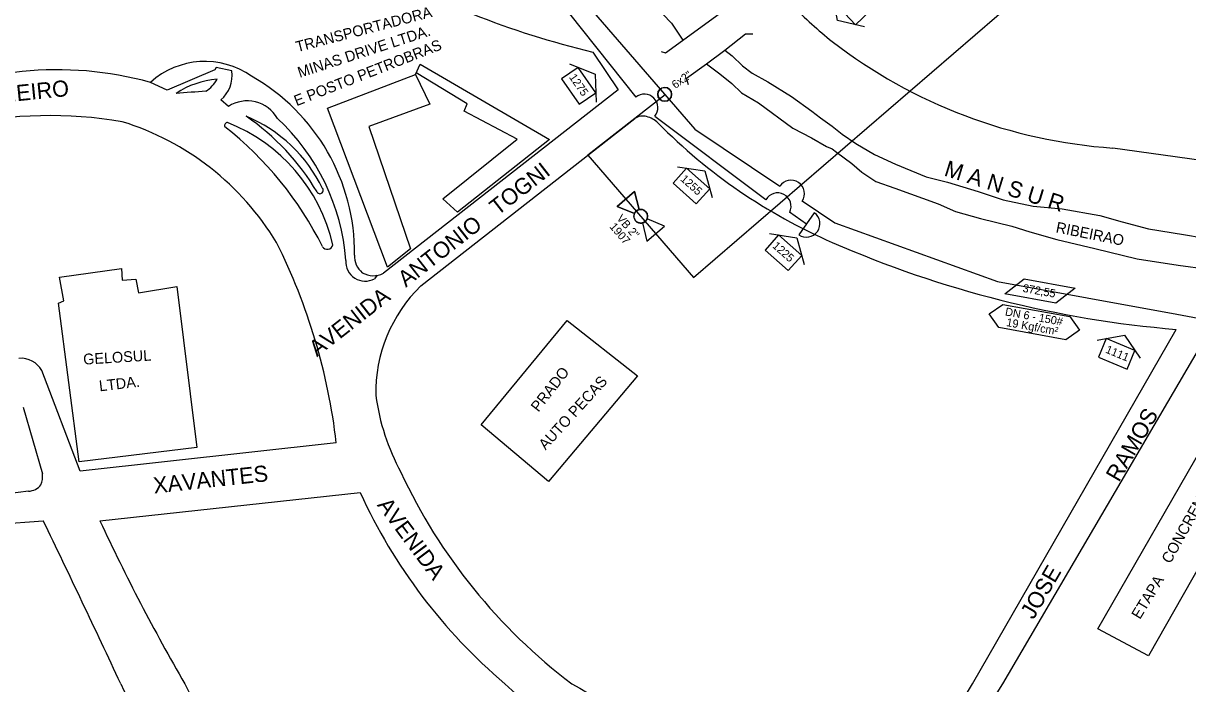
# Model space of a CAD drawing. Extents: x 325709 to 364434, y 7573432 to 7597073.
# Drawn here: x 334181.1 to 334613.3, y 7590501.9 to 7590747 of the extents above; entities that cross this region are included whole.
import ezdxf

# ---------------------------------------------------------------- set-up
doc = ezdxf.new("R2010")
doc.units = 0
for name, color, linetype in [('EDIFEXISTENT', 7, 'Continuous'), ('EDIFIDENTIF', 7, 'Continuous'), ('EDIFOBRAEXIS', 7, 'Continuous'), ('FORMATO', 7, 'Continuous'), ('LOGRADOURO', 7, 'Continuous'), ('LOGRADOURO_TEXTO', 7, 'Continuous'), ('NUM_REF', 7, 'Continuous'), ('SIMBOLO', 7, 'Continuous'), ('TEXTO', 7, 'Continuous'), ('TUBO_ACO_GN_2', 7, 'Continuous'), ('TUBO_ACO_GN_6', 7, 'Continuous'), ('TUBO_PEAD_GN_63', 7, 'Continuous'), ('VALVULA_ACO_2', 7, 'Continuous')]:
    doc.layers.add(name, color=color, linetype=linetype)

# ---------------------------------------------------------------- blocks, each defined once
blk = doc.blocks.new('INTERLIGACAO')
at = {"layer": 'SIMBOLO'}
blk.add_circle((0, 0), 1.28, dxfattribs=at)
for start, end in [(0, 180), (180, 0)]:
    blk.add_arc((0, 0), 1.28, start, end, dxfattribs=at)
blk = doc.blocks.new('VALVULA_ACO_2')
at = {"layer": 'VALVULA_ACO_2'}
for points in [[(-1.14, 0.57), (-4.25, 2.13), (-4.25, -2.13), (-1.14, -0.57)], [(-1.14, -0.57), (-4.25, -2.13), (-4.25, 2.13), (-1.14, 0.57)], [(1.14, -0.57), (4.25, -2.13), (4.25, 2.13), (1.14, 0.57)], [(1.14, -0.57), (4.25, -2.13), (4.25, 2.13), (1.14, 0.57)]]:
    blk.add_lwpolyline(points, dxfattribs=at)
blk.add_circle((0, 0), 1.28, dxfattribs=at)
for start, end in [(90, 270), (153.4349, 206.5651), (270, 90), (0, 26.5651), (333.4349, 0)]:
    blk.add_arc((0, 0), 1.28, start, end, dxfattribs=at)
blk = doc.blocks.new('NUM_REF')
at = {"layer": 'NUM_REF'}
blk.add_lwpolyline([(-4.3125, 0.9375), (0, 3.75), (4.3125, 0.9375)], dxfattribs=at)
blk.add_lwpolyline([(2.875, -1.875), (2.875, 1.875), (-2.875, 1.875), (-2.875, -1.875)], close=True, dxfattribs=at)

msp = doc.modelspace()

# ---------------------------------------------------------------- linework, layer by layer
at = {"layer": 'EDIFEXISTENT'}
for p, q in [((334351.02, 7590598.01), (334383.04, 7590636.75)), ((334245.52, 7590589.62), (334201.8, 7590584.27)), ((334598.78, 7590512.32), (334580, 7590522.34))]:
    msp.add_line(p, q, dxfattribs=at)
for points in [[(334417.87, 7590736.5), (334419.49, 7590736.06), (334443.51, 7590753.51), (334444.25, 7590756.28)], [(334427.99, 7590724.19), (334427.33, 7590726.62), (334434.69, 7590731.93), (334441.52, 7590737.06), (334449.2, 7590743.16), (334451.89, 7590743.16)], [(334324.84, 7590663.26), (334316.33, 7590656.49), (334294.09, 7590715.54), (334326.75, 7590728.04), (334328.39, 7590731.81), (334376.43, 7590703.84), (334342.3, 7590676.87), (334336.91, 7590681.85), (334364.49, 7590703.99), (334344.77, 7590714.47), (334345.86, 7590717.07), (334326.99, 7590728.6)], [(334326.75, 7590728.04), (334332.07, 7590716.95), (334309.42, 7590708.67), (334324.84, 7590663.26)], [(334201.8, 7590584.27), (334194.17, 7590643.09), (334196.14, 7590644), (334194.6, 7590652.82), (334217.57, 7590656.07), (334217.81, 7590651.73), (334222.86, 7590652), (334223.89, 7590647.04), (334238.08, 7590649.31), (334245.52, 7590589.62)], [(334383.04, 7590636.75), (334409.07, 7590616.17), (334376.04, 7590577.02), (334351.02, 7590598.01)], [(334580, 7590522.34), (334621.71, 7590594.78), (334640.48, 7590585.63), (334598.78, 7590512.32)]]:
    msp.add_lwpolyline(points, dxfattribs=at)
at = {"layer": 'EDIFOBRAEXIS'}
for p, q in [((334257.24, 7590716.18), (334254.41, 7590718.57)), ((334312.47, 7590653.48), (334311.5, 7590652.21))]:
    msp.add_line(p, q, dxfattribs=at)
for points in [[(334415.36, 7590753.62), (334421.71, 7590747.01), (334425.94, 7590740.73), (334425.94, 7590740.73)], [(334441.52, 7590737.06), (334444.23, 7590734.93), (334448.06, 7590731.18), (334451.66, 7590728.47), (334457.44, 7590725.33), (334466.22, 7590719.8), (334473.79, 7590714.36), (334476.99, 7590711.97), (334481.39, 7590708.84)], [(334258.5, 7590729.36), (334252.66, 7590730.62), (334252.18, 7590729.71), (334234.55, 7590722.15), (334228.28, 7590725.1)], [(334434.69, 7590731.93), (334439.69, 7590728.24), (334444.14, 7590724.68), (334447.67, 7590721.21), (334454.06, 7590717.51), (334466.73, 7590708.14), (334473.75, 7590704.49), (334479.23, 7590701.32), (334481.39, 7590700.4)], [(334481.39, 7590708.84), (334485.11, 7590705.88), (334490.11, 7590702.43), (334497.03, 7590698.34), (334504.86, 7590694.7), (334516.22, 7590690.03), (334524.23, 7590688.09), (334535.54, 7590684.56), (334544.82, 7590681.51), (334555.95, 7590679.21), (334566.78, 7590678.19), (334580.68, 7590675.64), (334588.97, 7590673.28), (334598.81, 7590670.78), (334611.8, 7590668.67), (334626.43, 7590666.22)], [(334481.39, 7590700.4), (334483.04, 7590699.18), (334488.62, 7590694.96), (334492.43, 7590691.72), (334497.6, 7590688.34), (334504.57, 7590685.83), (334520.7, 7590680.06), (334527.17, 7590677.23), (334536.42, 7590674.59), (334548.01, 7590671.74), (334554.75, 7590669.63), (334564.77, 7590666.83), (334578.84, 7590663.39), (334594.62, 7590659.55), (334609.78, 7590657.3), (334631.87, 7590654.24)]]:
    msp.add_lwpolyline(points, dxfattribs=at)
for centre, radius, start, end in [((334247.07, 7590727.52), 11.57, 309.3273, 9.1258), ((334255.51, 7590694.67), 31.69, 94.4528, 123.8542), ((334241.59, 7590732.69), 13.14, 303.9656, 330.7316), ((334276.82, 7590261.37), 461.26, 93.4665, 94.8458), ((334264.22, 7590705.25), 12.97, 29.9491, 122.5453), ((334242.82, 7590661.84), 54.86, 25.7197, 67.4679), ((334212.47, 7590637.98), 90.52, 30.8594, 55.4244), ((334220.57, 7590652.8), 80.53, 4.4326, 47.0344), ((334256.95, 7590709.06), 1.13, 90.704, 203.3236), ((334175.38, 7590605.96), 130.48, 26.4701, 51.885), ((334233.39, 7590650.43), 64.24, 12.9608, 68.5006), ((334291.24, 7590684.98), 1.21, 207.9266, 33.74), ((334293.95, 7590665.2), 2.08, 211.4647, 349.7911), ((334308.01, 7590658.47), 7.16, 175.5868, 299.1622)]:
    msp.add_arc(centre, radius, start, end, dxfattribs=at)
at = {"layer": 'LOGRADOURO'}
for p, q in [((334392.54, 7590736.33), (334401.97, 7590722.29)), ((334401.97, 7590722.29), (334314.82, 7590654.27)), ((334328.64, 7590649.59), (334408.1, 7590711.7)), ((334618.41, 7590696.14), (334585.58, 7590700.73)), ((334533.45, 7590501.91), (334609.11, 7590633.41)), ((334620.15, 7590630.96), (334544.54, 7590501.91)), ((334181.12, 7590604.56), (334188.19, 7590579.81)), ((334297.31, 7590591.35), (334202.29, 7590580.74)), ((334183.04, 7590573.37), (334145.68, 7590568.51)), ((334209.59, 7590562.35), (334306.16, 7590572.84)), ((334140.44, 7590558.8), (334188.53, 7590562.42)), ((334500.15, 7590446.95), (334533.45, 7590501.91)), ((334544.54, 7590501.91), (334508.64, 7590444))]:
    msp.add_line(p, q, dxfattribs=at)
msp.add_lwpolyline([(334202.29, 7590580.74), (334202.29, 7590580.74), (334187.99, 7590618.16)], dxfattribs=at)
for centre, radius, start, end in [((334470.96, 7591061.98), 334.96, 240.3848, 256.4609), ((334577.75, 7590861.67), 154.98, 224.1598, 231.5561), ((334598.74, 7590892.38), 192.1, 232.3472, 266.073), ((334248.5, 7590702.56), 30.28, 54.9815, 131.8941), ((334193.87, 7590600.84), 128.93, 74.5218, 117.2066), ((334228.48, 7590661.62), 75.63, 359.5222, 60.3625), ((334190.89, 7590551.84), 160.93, 80.3619, 123.6191), ((334411.15, 7590706.82), 5.76, 76.6528, 122.0155), ((334409.5, 7590702.24), 10.62, 46.9671, 73.6607), ((334187.45, 7590612.62), 102.48, 31.1439, 72.7586), ((334563.91, 7590855.52), 206.97, 224.6779, 246.503), ((334074.46, 7590565.35), 224.36, 6.6531, 26.5456), ((334642.53, 7591034.16), 402.14, 246.3776, 265.2332), ((334311.7, 7590660.41), 7.61, 175.6797, 231.43), ((334311.06, 7590661.53), 8.18, 239.8472, 297.3847), ((334367.52, 7590609.85), 55.59, 134.3772, 181.0205), ((334180.28, 7590613.87), 8.83, 29.0963, 95.003), ((334394.77, 7590620.26), 83.6, 187.8356, 208.4885), ((334181.04, 7590578.61), 7.25, 336.0341, 9.4945), ((334510.46, 7590668.45), 208.67, 204.9638, 232.9486), ((334182.78, 7590579.7), 6.34, 272.327, 320.4459), ((334492.23, 7590657.97), 204.62, 204.5833, 229.6977), ((329328.93, 7588216.43), 5396.24, 25.05786, 25.7691), ((334895.58, 7590881.05), 756.41, 204.91889, 210.08181), ((334507.94, 7590642.57), 322.92, 205.8231, 221.3296), ((334482.04, 7590619.9), 268.32, 206.0871, 256.6961), ((334532.44, 7590685.69), 252.1, 226.8036, 253.0324), ((334773.72, 7591179.9), 781.66, 240.1552, 248.03806)]:
    msp.add_arc(centre, radius, start, end, dxfattribs=at)
at = {"layer": 'SIMBOLO'}
msp.add_lwpolyline([(334564.41, 7590643.19), (334545.5, 7590646.62), (334552.61, 7590652.19), (334571.52, 7590648.76)], close=True, dxfattribs=at)
msp.add_lwpolyline([(334539.69, 7590639.16), (334544.77, 7590642.69), (334569.62, 7590638.18), (334573.14, 7590633.1), (334568.06, 7590629.57), (334543.21, 7590634.08), (334539.69, 7590639.16)], dxfattribs=at)
at = {"layer": 'TUBO_ACO_GN_2'}
msp.add_line((334429.89, 7590652.67), (334556.5, 7590761.84), dxfattribs=at)
msp.add_lwpolyline([(334419.38, 7590720.53), (334390.71, 7590698.11), (334429.89, 7590652.67)], dxfattribs=at)
at = {"layer": 'TUBO_ACO_GN_6'}
for points in [[(332056.39, 7590927.25), (332098.18, 7590951.15), (332172.29, 7591021.22), (332302.53, 7591144.13), (332414.53, 7591196.65), (332573.34, 7591222.83), (332708.14, 7591236.35), (333127.77, 7591293.57), (333382.92, 7591265.62), (333749.6, 7591201.28), (334272.71, 7591124.55), (334289.54, 7591112.82), (334302.16, 7591074.68), (334343.48, 7590852.99), (334356.06, 7590808.95), (334377.62, 7590768.9), (334430.41, 7590707.68), (334461.91, 7590686.55)], [(334470.2, 7590681.15), (334482.35, 7590673), (334542.78, 7590651.23), (334609.3, 7590639.02), (334683.95, 7590625.06), (334728.27, 7590606.02), (334776.5, 7590571.23), (334811.79, 7590530.63), (334860.49, 7590433.14), (334895.26, 7590364.22), (334935.45, 7590301.18), (334990.33, 7590244.85), (335022.54, 7590222.2), (335129.5, 7590177.7), (335139.99, 7590175.87), (335552.51, 7590149.25), (335567.38, 7590148.97), (335781.87, 7590140.07)]]:
    msp.add_lwpolyline(points, dxfattribs=at)
msp.add_arc((334466.06, 7590683.77), 5, 326.1474, 146.1474, dxfattribs=at)
at = {"layer": 'TUBO_PEAD_GN_63'}
for p, q in [((334378.48, 7590757.34), (334408.48, 7590719.59)), ((334415.49, 7590712.52), (334456.74, 7590681.57)), ((334474.74, 7590676.7), (334468.94, 7590668.56))]:
    msp.add_line(p, q, dxfattribs=at)
msp.add_lwpolyline([(334465.55, 7590676.99), (334471.86, 7590672.57), (334471.86, 7590672.57)], dxfattribs=at)
for centre, start, end in [((334411.67, 7590715.73), 319.9818, 129.614), ((334461.11, 7590679.06), 334.1836, 150.431), ((334471.84, 7590672.64), 234.4916, 54.4916)]:
    msp.add_arc(centre, 5, start, end, dxfattribs=at)

# ---------------------------------------------------------------- block references
at = {"layer": 'FORMATO'}
for p, xscale, yscale, rotation in [((334488.74, 7590753.23), 1.9999999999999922, 1.9999999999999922, 133.58602159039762), ((334387.27, 7590723.81), 1.9999999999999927, 1.9999999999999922, -55.16997207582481), ((334429.14, 7590686.64), 1.9999999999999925, 1.9999999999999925, -41.654100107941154), ((334463.29, 7590661.84), 1.9999999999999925, 1.9999999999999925, -41.654100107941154), ((334586.98, 7590624.34), 1.9999999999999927, 1.999999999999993, -22.507716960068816)]:
    msp.add_blockref('NUM_REF', p, dxfattribs=dict(at, xscale=xscale, yscale=yscale, rotation=rotation))
at = {"layer": 'SIMBOLO', "xscale": 1.9999999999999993, "yscale": 1.9999999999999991, "rotation": 0.1497222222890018}
msp.add_blockref('INTERLIGACAO', (334419.2, 7590720.65), dxfattribs=at)
at = {"layer": 'VALVULA_ACO_2', "xscale": 1.9999999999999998, "yscale": 2.0000000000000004, "rotation": -49.231627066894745}
msp.add_blockref('VALVULA_ACO_2', (334410.3, 7590675.39), dxfattribs=at)

# ---------------------------------------------------------------- texts
for s, rotation, p in [('6x2"', 34.7477, (334423.12, 7590722.6)), ('1275', 304.83, (334383.58, 7590726.99)), ('1255', 318.3459, (334424.82, 7590688.88)), ('VB 2"', 310.7684, (334401.17, 7590674.5)), ('1907', 310.7684, (334398.55, 7590671.41)), ('1225', 318.3459, (334458.96, 7590664.07)), ('1111', 337.4923, (334582.59, 7590624.86))]:
    msp.add_text(s, height=3, rotation=rotation).set_placement(p)
at = {"layer": 'EDIFIDENTIF'}
for s, rotation, p in [('TRANSPORTADORA', 14.6663, (334282.84, 7590736.28)), ('MINAS DRIVE LTDA.', 17.9092, (334283.72, 7590726.77)), ('E POSTO PETROBRAS', 21.3783, (334282.56, 7590716.22)), ('RIBEIRAO', 348.6411, (334564.18, 7590669.47)), ('GELOSUL', 3.4618, (334203.48, 7590620.32)), ('PRADO', 52.05, (334372.32, 7590602.49)), ('AUTO PECAS', 47.6345, (334374.98, 7590588.43)), ('LTDA.', 6.7154, (334209.48, 7590610.4)), ('CONCREMINAS', 60.8584, (334606.89, 7590546.21)), ('ETAPA', 58.78, (334595.61, 7590525.56))]:
    msp.add_text(s, height=4, rotation=rotation, dxfattribs=at).set_placement(p)
at = {"layer": 'LOGRADOURO_TEXTO'}
for s, rotation, p in [('PINHEIRO', 5.8642, (334159.75, 7590716.13)), ('AVENIDA   ANTONIO   TOGNI', 38.0199, (334290.12, 7590623.03)), ('M A N S U R', 342.7626, (334522.59, 7590690.55)), ('RAMOS', 59.772, (334587.8, 7590576.44)), ('XAVANTES', 6.1994, (334229.69, 7590572.49)), ('AVENIDA', 306.6438, (334312.27, 7590568.17)), ('JOSE', 59.772, (334556.09, 7590525.43))]:
    msp.add_text(s, height=6, rotation=rotation, dxfattribs=at).set_placement(p)
at = {"layer": 'TEXTO'}
for s, p in [('372,55', (334551.94, 7590647.36)), ('DN 6 - 150#', (334545.39, 7590638.64)), ('19 Kgf/cm²', (334545.86, 7590634.69))]:
    msp.add_text(s, height=3, rotation=349.7221, dxfattribs=at).set_placement(p)

doc.saveas('drawing.dxf')
